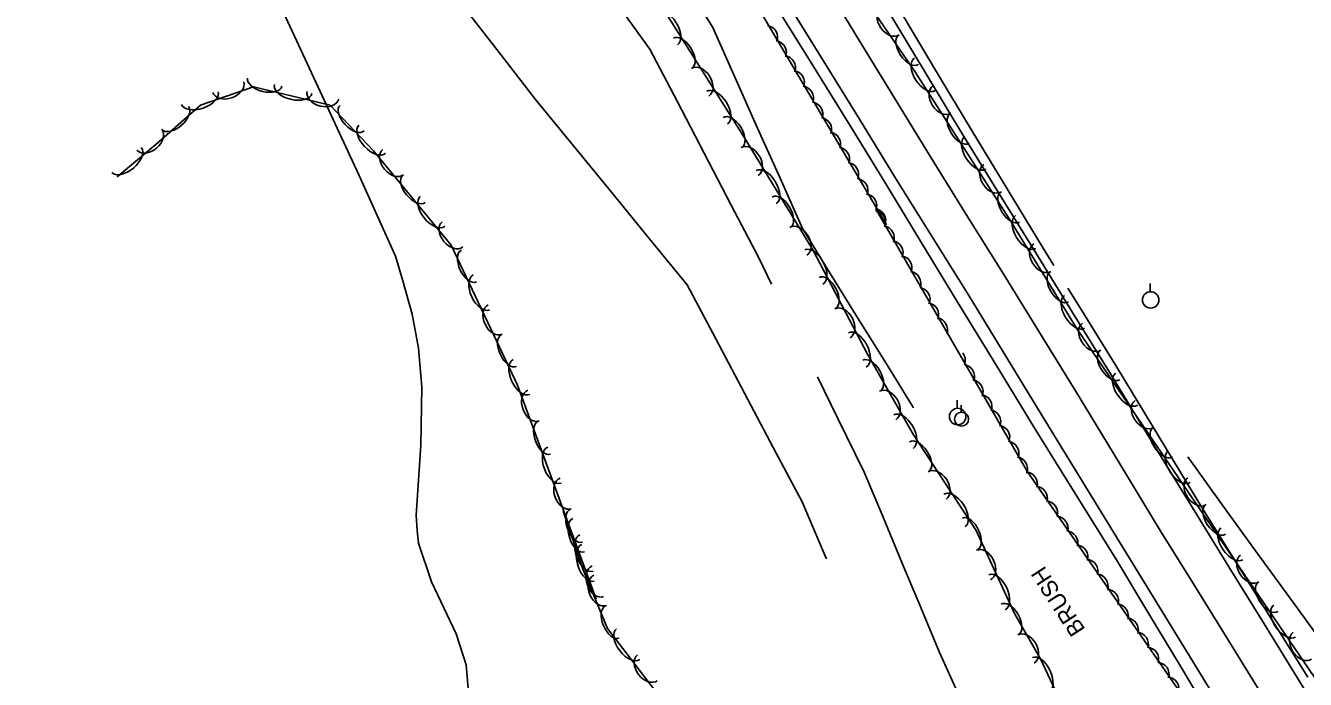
# Model space of a CAD drawing. Extents: x 954793 to 988390, y 1867850 to 1924428.
# Drawn here: x 955804.1 to 956193.1, y 1922469.1 to 1922667.8 of the extents above; entities that cross this region are included whole.
import ezdxf

# ---------------------------------------------------------------- set-up
doc = ezdxf.new("R2010")
doc.units = 0
for name, color, linetype in [('S_DITCHLINE', 7, 'Continuous'), ('S_EDGE_PAVEMENT', 7, 'Continuous'), ('S_PAVEMENT_CROWN', 7, 'Continuous'), ('S_SHOULDER', 7, 'Continuous'), ('S_STREAM', 7, 'Continuous'), ('S_TRAILS', 7, 'Continuous'), ('S_TREE', 7, 'Continuous'), ('S_TREE_ANNOT', 7, 'Continuous'), ('S_UTILITY_POLE', 7, 'Continuous')]:
    doc.layers.add(name, color=color, linetype=linetype)

msp = doc.modelspace()

# ---------------------------------------------------------------- linework, layer by layer
at = {"layer": 'S_DITCHLINE'}
for points in [[(956073.98, 1922551.67), (956065.54, 1922565.28), (956057.09, 1922578.88), (956048.64, 1922592.49), (956040.2, 1922606.1), (956033.4, 1922621.38), (956026.6, 1922636.66), (956019.8, 1922651.94), (956013, 1922667.22), (956002.06, 1922684.89), (955991.12, 1922702.56), (955980.17, 1922720.23), (955969.23, 1922737.9)], [(956226.72, 1922423.62), (956228.69, 1922428.2), (956222.65, 1922440.66), (956212.67, 1922457.46), (956202.69, 1922474.27), (956190.32, 1922491.21), (956177.95, 1922508.15), (956167.63, 1922522.46), (956157.32, 1922536.77)]]:
    msp.add_lwpolyline(points, dxfattribs=at)
at = {"layer": 'S_EDGE_PAVEMENT'}
for points in [[(956202.2, 1922450.69), (956191.39, 1922468.34), (956180.57, 1922485.98), (956169.87, 1922503.29), (956159.16, 1922520.6), (956146.34, 1922541.54), (956133.52, 1922562.49), (956122.36, 1922580.6), (956111.2, 1922598.71), (956100.25, 1922616.39), (956089.3, 1922634.08), (956078.52, 1922651.93), (956067.75, 1922669.77), (956055.56, 1922689.59), (956043.37, 1922709.41), (956032.59, 1922726.73), (956021.81, 1922744.05), (956010.18, 1922762.14), (955998.55, 1922780.22), (955985.9, 1922798.91), (955973.26, 1922817.6), (955959.75, 1922835.87), (955948.12, 1922851.6)], [(956169.97, 1922456.55), (956158.84, 1922474.55), (956148.72, 1922491.05), (956138.6, 1922507.55), (956126.24, 1922527.72), (956113.89, 1922547.89), (956102.33, 1922566.83), (956090.77, 1922585.77), (956079.65, 1922603.6), (956068.53, 1922621.43), (956057.52, 1922639.32), (956046.5, 1922657.22), (956035, 1922675.89), (956023.51, 1922694.56), (956012.31, 1922712.65), (956001.12, 1922730.74), (955988.95, 1922749.63), (955976.78, 1922768.53), (955964.94, 1922785.67), (955953.1, 1922802.8), (955939.97, 1922820.52), (955926.84, 1922838.24), (955924.84, 1922840.72)]]:
    msp.add_lwpolyline(points, dxfattribs=at)
at = {"layer": 'S_PAVEMENT_CROWN'}
msp.add_lwpolyline([(956180.69, 1922463.18), (956169.74, 1922480.93), (956159.36, 1922497.63), (956148.98, 1922514.33), (956136.65, 1922534.65), (956124.32, 1922554.97), (956112.76, 1922573.69), (956101.2, 1922592.4), (956090.02, 1922610.4), (956078.85, 1922628.4), (956068.11, 1922645.94), (956057.38, 1922663.49), (956045.68, 1922682.67), (956033.97, 1922701.85), (956022.95, 1922719.68), (956011.93, 1922737.51), (955999.89, 1922756.3), (955987.84, 1922775.1), (955975.67, 1922793.02), (955963.5, 1922810.94), (955950.03, 1922829.06), (955936.55, 1922847.18), (955925.23, 1922861.32), (955913.9, 1922875.45)], dxfattribs=at)
at = {"layer": 'S_SHOULDER'}
for points in [[(956116.68, 1922594.85), (956113.41, 1922600.12), (956102.43, 1922618.16), (956091.46, 1922636.19), (956080.97, 1922653.7), (956070.49, 1922671.22), (956058.31, 1922690.99), (956046.13, 1922710.76), (956035.28, 1922728.18), (956024.43, 1922745.59), (956012.7, 1922763.92), (956012.56, 1922764.15)], [(956167.26, 1922452.7), (956155.42, 1922472.58), (956145.55, 1922489.03), (956135.68, 1922505.48), (956123.17, 1922525.55), (956110.66, 1922545.61), (956098.97, 1922564.79), (956087.28, 1922583.97), (956076.44, 1922601.81), (956065.6, 1922619.65), (956054.59, 1922637.53), (956043.58, 1922655.4), (956031.81, 1922674.15)], [(956193.81, 1922469.79), (956182.79, 1922487.42), (956172.05, 1922504.64), (956161.3, 1922521.86), (956148.55, 1922542.91), (956135.8, 1922563.96), (956124.61, 1922582.04), (956120.93, 1922587.98)]]:
    msp.add_lwpolyline(points, dxfattribs=at)
at = {"layer": 'S_STREAM'}
for points in [[(956030.85, 1922589.25), (956026.82, 1922597.43), (956018.57, 1922613.22), (956010.33, 1922629.01), (956002.09, 1922644.8), (955993.84, 1922660.58), (955983.8, 1922674.5), (955973.76, 1922688.43), (955963.71, 1922702.35), (955953.67, 1922716.27), (955944.77, 1922732.88), (955935.87, 1922749.5), (955926.96, 1922766.11), (955918.06, 1922782.73), (955906.27, 1922796.66), (955894.49, 1922810.59), (955880.31, 1922828.56), (955866.14, 1922846.53), (955853.32, 1922840.94), (955840.7, 1922830.95), (955830.57, 1922843.24), (955820.44, 1922855.53), (955810.31, 1922867.82)], [(956047.51, 1922505.69), (956047.02, 1922506.84), (956040.11, 1922523.03), (956031.37, 1922539.54), (956022.63, 1922556.04), (956013.89, 1922572.55), (956005.15, 1922589.05), (955993.64, 1922603.13), (955982.13, 1922617.2), (955970.62, 1922631.28), (955959.11, 1922645.35), (955949.48, 1922657.76), (955939.85, 1922670.18), (955930.23, 1922682.59), (955920.6, 1922695.01), (955910.72, 1922709.08), (955900.85, 1922723.15), (955890.97, 1922737.21), (955881.09, 1922751.28), (955868.24, 1922767.49), (955855.38, 1922783.7), (955843.6, 1922798.54)], [(956087.86, 1922464.12), (956081.9, 1922477.29), (956076.18, 1922490.98), (956070.46, 1922504.67), (956064.74, 1922518.37), (956059.02, 1922532.06), (956050.97, 1922548.4), (956044.75, 1922561.03)]]:
    msp.add_lwpolyline(points, dxfattribs=at)
at = {"layer": 'S_TRAILS'}
msp.add_lwpolyline([(955939.85, 1922451.89), (955938.03, 1922473.53), (955934.99, 1922482.96), (955927.45, 1922498.72), (955923.5, 1922510.52), (955923.06, 1922514.35), (955922.77, 1922519.04), (955924.25, 1922540.24), (955924.5, 1922557.86), (955923.51, 1922569.76), (955921.54, 1922580.06), (955918.74, 1922590.26), (955916.5, 1922597.75), (955905.37, 1922622.39), (955881.17, 1922674.63), (955862.1, 1922708.96), (955841.9, 1922730.83), (955819.85, 1922750.16)], dxfattribs=at)
at = {"layer": 'S_TREE'}
for points in [[(955651.65, 1923083.42), (955715.17, 1923040.36), (955774.33, 1922987.26), (955825.8, 1922933.91), (955866.1, 1922894.78), (955887.09, 1922873.14), (955931.37, 1922818.51), (955959.34, 1922783.18), (955993.77, 1922729.24), (956065.77, 1922607.19)], [(955820.27, 1922906.05), (955878.6, 1922852.2), (955925.14, 1922794.15), (955950, 1922761.59), (955959.81, 1922738.72), (955974.19, 1922714.39), (955997.58, 1922673.38), (956022.28, 1922634.15), (956043.35, 1922599.63), (956059.97, 1922567.98), (956073.93, 1922543.42), (956093.01, 1922514.3), (956104.73, 1922489.08), (956112.72, 1922475.18), (956116.94, 1922465.98)], [(956225.09, 1922426.92), (956123.71, 1922575.5), (956102.98, 1922609.24), (956074.35, 1922653.82), (956045.35, 1922696.31), (956026.06, 1922725.96), (956014.5, 1922745.77), (956010.97, 1922752.67), (955984.86, 1922792.38), (955960.99, 1922831.82), (955942.8, 1922861.36), (955924.15, 1922886.61)], [(955977.5, 1922493.44), (955953.65, 1922558.52), (955933.48, 1922601.05), (955909.86, 1922629.72), (955896.64, 1922643.65), (955873.39, 1922649.21), (955857.23, 1922643.59), (955843.64, 1922631.68), (955831.94, 1922621.84)], [(956062.77, 1922611.72), (956108.66, 1922532.21), (956156.98, 1922462.36), (956158.45, 1922453.36), (956151.53, 1922443.39), (956143.27, 1922436.35), (956136.71, 1922433.95), (956119.07, 1922429.33)], [(955996.58, 1922464.18), (955980.96, 1922484.53), (955973.37, 1922502.93), (955967.47, 1922520.22)]]:
    msp.add_lwpolyline(points, dxfattribs=at)
for centre, start, end in [((956029.06, 1922664.17), 339.7405, 81.3374), ((956031.71, 1922659.54), 339.7405, 81.3374), ((956034.46, 1922655.03), 339.7405, 81.3374), ((956037.18, 1922650.48), 339.7405, 81.3374), ((956039.95, 1922645.79), 339.7405, 81.3374), ((956042.79, 1922640.91), 339.7405, 81.3374), ((956045.44, 1922636.28), 339.7405, 81.3374), ((956048.18, 1922631.76), 339.7405, 81.3374), ((956050.91, 1922627.21), 339.7405, 81.3374), ((956053.67, 1922622.52), 339.7405, 81.3374), ((956056.51, 1922617.64), 339.7405, 81.3374), ((956059.16, 1922613.01), 339.7405, 81.3374), ((956061.91, 1922608.5), 339.7405, 81.3374), ((956061.87, 1922607.95), 339.1962, 80.7931), ((956064.48, 1922603.29), 339.1962, 80.7931), ((956067.18, 1922598.75), 339.1962, 80.7931), ((956069.86, 1922594.18), 339.1962, 80.7931), ((956072.58, 1922589.46), 339.1962, 80.7931), ((956075.38, 1922584.56), 339.1962, 80.7931), ((956077.98, 1922579.9), 339.1962, 80.7931), ((956080.68, 1922575.36), 339.1962, 80.7931), ((956086.08, 1922566.07), 339.1962, 38.4616), ((956088.88, 1922561.16), 339.1962, 80.7931), ((956091.48, 1922556.51), 339.1962, 80.7931), ((956094.19, 1922551.97), 339.1962, 80.7931), ((956096.87, 1922547.39), 339.1962, 80.7931), ((956099.59, 1922542.68), 339.1962, 80.7931), ((956102.38, 1922537.77), 339.1962, 80.7931), ((956104.99, 1922533.11), 339.1962, 80.7931), ((956107.99, 1922528.51), 343.8744, 85.4714), ((956111.04, 1922524.17), 343.8744, 85.4714), ((956114.13, 1922519.69), 343.8744, 85.4714), ((956117.32, 1922515.03), 343.8744, 85.4714), ((956120.29, 1922510.6), 343.8744, 85.4714), ((956123.36, 1922506.29), 343.8744, 85.4714), ((956126.4, 1922501.95), 343.8744, 85.4714), ((956129.5, 1922497.48), 343.8744, 85.4714), ((956132.68, 1922492.81), 343.8744, 85.4714), ((956135.66, 1922488.38), 343.8744, 85.4714), ((956138.72, 1922484.08), 343.8744, 85.4714), ((956141.77, 1922479.74), 343.8744, 85.4714), ((956144.86, 1922475.26), 343.8744, 85.4714), ((956148.05, 1922470.6), 343.8744, 85.4714), ((956151.02, 1922466.17), 343.8744, 85.4714)]:
    msp.add_arc(centre, 3.64, start, end, dxfattribs=at)
for centre, major_axis, ratio in [((955999.14, 1922666.92), (-3.13, 4.97), 0.55008), ((956066.84, 1922669.04), (2.79, -4.09), 0.685311), ((956003.87, 1922659.42), (-2.85, 4.52), 0.540699), ((956072.44, 1922660.38), (3.01, -4.42), 0.540699), ((956009.14, 1922650.56), (-2.64, 4.19), 0.685311), ((956077.41, 1922652.97), (3.17, -4.94), 0.55008), ((955876.78, 1922650.58), (5.2, -1.24), 0.540699), ((955857.03, 1922645.76), (5.54, 1.93), 0.55008), ((955865.69, 1922649.05), (4.68, 1.63), 0.685311), ((955885.4, 1922648.52), (5.71, -1.37), 0.55008), ((955894.47, 1922646.62), (4.82, -1.15), 0.685311), ((956014.29, 1922642.86), (-3.13, 4.97), 0.55008), ((956082.64, 1922645.32), (2.68, -4.17), 0.685311), ((955903.34, 1922639.67), (3.68, -3.88), 0.540699), ((955849.56, 1922639.69), (4.02, 3.52), 0.540699), ((956019.02, 1922635.36), (-2.85, 4.52), 0.540699), ((956087.98, 1922636.51), (2.89, -4.5), 0.540699), ((955841.67, 1922633.13), (3.79, 3.19), 0.685311), ((955909.45, 1922633.24), (4.04, -4.26), 0.55008), ((956092.78, 1922629.05), (3.17, -4.94), 0.55008), ((955834.75, 1922626.97), (4.49, 3.78), 0.55008), ((955915.78, 1922626.28), (3.15, -3.82), 0.685311), ((956024.18, 1922626.47), (-2.58, 4.23), 0.685311), ((956029.22, 1922618.7), (-3.06, 5.01), 0.55008), ((956098, 1922621.4), (2.68, -4.17), 0.685311), ((955922.14, 1922618.16), (3.4, -4.13), 0.540699), ((956033.84, 1922611.13), (-2.78, 4.56), 0.540699), ((956103.35, 1922612.59), (2.89, -4.5), 0.540699), ((955927.78, 1922611.32), (3.73, -4.53), 0.55008), ((956108.06, 1922605.03), (3.07, -5), 0.55008), ((955933.86, 1922604.34), (3.15, -3.82), 0.685311), ((956038.98, 1922602.2), (-2.58, 4.23), 0.685311), ((956113.13, 1922597.28), (2.59, -4.22), 0.685311), ((955938.83, 1922594.72), (2.29, -4.83), 0.540699), ((956043.69, 1922594.4), (-2.73, 5.2), 0.55008), ((956118.3, 1922588.36), (2.8, -4.56), 0.540699), ((955942.63, 1922586.71), (2.51, -5.3), 0.55008), ((956047.82, 1922586.55), (-2.49, 4.73), 0.540699), ((956122.94, 1922580.8), (3.07, -5), 0.55008), ((955946.83, 1922578.46), (2.12, -4.48), 0.685311), ((956052.38, 1922577.31), (-2.3, 4.39), 0.685311), ((956128.12, 1922573.26), (2.79, -4.09), 0.685311), ((955951.01, 1922569.03), (2.29, -4.83), 0.540699), ((956056.91, 1922569.23), (-2.73, 5.2), 0.55008), ((955954.81, 1922561.02), (2.51, -5.3), 0.55008), ((956061.26, 1922561.42), (-2.64, 4.65), 0.540699), ((956133.71, 1922564.6), (3.01, -4.42), 0.540699), ((956138.71, 1922557.28), (3.31, -4.85), 0.55008), ((955958.47, 1922552.3), (1.71, -4.65), 0.685311), ((956066.12, 1922552.33), (-2.45, 4.31), 0.685311), ((956070.93, 1922544.41), (-2.9, 5.1), 0.55008), ((956144.14, 1922549.77), (2.79, -4.09), 0.685311), ((955961.77, 1922542.54), (1.84, -5.02), 0.540699), ((956149.73, 1922541.12), (3.01, -4.42), 0.540699), ((955964.82, 1922534.21), (2.02, -5.51), 0.55008), ((956075.73, 1922536.81), (-2.93, 4.47), 0.540699), ((956154.73, 1922533.79), (3.31, -4.85), 0.55008), ((956081.16, 1922528.04), (-2.72, 4.15), 0.685311), ((955968.25, 1922525.61), (1.71, -4.65), 0.685311), ((956160.17, 1922526.29), (2.79, -4.09), 0.685311), ((956086.45, 1922520.44), (-3.22, 4.91), 0.55008), ((955971.55, 1922515.84), (1.84, -5.02), 0.540699), ((956165.76, 1922517.63), (3.01, -4.42), 0.540699), ((955972.2, 1922512.92), (1.73, -5.06), 0.540699), ((956091.14, 1922513.28), (-2.25, 4.85), 0.540699), ((956170.76, 1922510.31), (3.31, -4.85), 0.55008), ((955974.6, 1922507.52), (2.02, -5.51), 0.55008), ((955975.07, 1922504.53), (1.89, -5.55), 0.55008), ((956095.25, 1922503.83), (-2.09, 4.49), 0.685311), ((955978.03, 1922498.91), (1.71, -4.65), 0.685311), ((956176.19, 1922502.81), (2.79, -4.09), 0.685311), ((955978.73, 1922496.17), (1.89, -4.58), 0.685311), ((956099.39, 1922495.54), (-2.47, 5.32), 0.55008), ((956181.78, 1922494.15), (3.01, -4.42), 0.540699), ((956103.27, 1922487.37), (-2.66, 4.64), 0.540699), ((955982.42, 1922486.55), (2.04, -4.94), 0.540699), ((956186.78, 1922486.82), (3.31, -4.85), 0.55008), ((955987.25, 1922479.82), (3.57, -4.66), 0.55008), ((956108.17, 1922478.3), (-2.47, 4.3), 0.685311), ((956192.21, 1922479.32), (2.79, -4.09), 0.685311), ((955993.09, 1922472.64), (3.02, -3.93), 0.685311), ((956112.58, 1922470.4), (-2.45, 5.33), 0.55008)]:
    msp.add_ellipse(centre, major_axis=major_axis, ratio=ratio, start_param=3.141593, end_param=6.283185, dxfattribs=at)
at = {"layer": 'S_UTILITY_POLE'}
for p, q in [((956145.93, 1922586.94), (956145.93, 1922589.42)), ((956087.26, 1922551.5), (956087.26, 1922553.98)), ((956088.47, 1922550.33), (956088.47, 1922552.44))]:
    msp.add_line(p, q, dxfattribs=at)
for centre, radius in [((956146.07, 1922584.42), 2.5), ((956087.41, 1922548.98), 2.5), ((956088.59, 1922548.19), 2.13)]:
    msp.add_circle(centre, radius, dxfattribs=at)

# ---------------------------------------------------------------- texts
at = {"layer": 'S_TREE_ANNOT'}
msp.add_text('BRUSH', height=5, rotation=122.9888, dxfattribs=at).set_placement((956126.35, 1922484.28))

doc.saveas('drawing.dxf')
